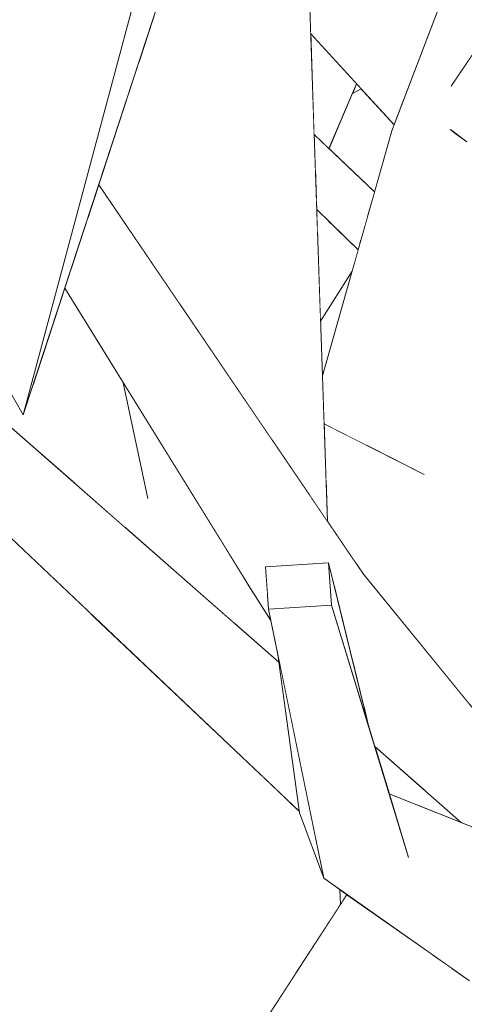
# Model space of a CAD drawing. Extents: x -289599 to -184549, y 66678 to 295474.
# Tile 282 of 656: x -263645 to -263618, y 71641 to 71701. Entities that reach past the tile are written whole.
import ezdxf

# ---------------------------------------------------------------- set-up
doc = ezdxf.new("R2010")
doc.units = 0
doc.header["$MEASUREMENT"] = 0
doc.linetypes.add('Wipeout_Contour', pattern=[1000, 0, -1000])
doc.layers.add('arch drzewa', color=8, linetype='Continuous')
doc.layers.add('arch drzewa_Nr_Pióra__4', color=8, linetype='Continuous', lineweight=9)

msp = doc.modelspace()

# ---------------------------------------------------------------- wipeouts: each hides what was drawn before it
at = {"color": 254, "linetype": 'Wipeout_Contour', "lineweight": 0, "ltscale": 1922707.420493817}
msp.add_wipeout([(-263632.065, 71740.648), (-263627.329, 71671.596), (-263626.292, 71670.069), (-263628.676, 71739.726), (-263629.184, 71737.737), (-263631.201, 71741.24)], dxfattribs=at).dxf.layer = 'arch drzewa'
at = {"color": 254, "linetype": 'Wipeout_Contour', "lineweight": 0, "ltscale": 1922638.704108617}
msp.add_wipeout([(-263632.772, 71668.941), (-263631.91, 71663.858), (-263629.238, 71661.512), (-263629.321, 71662.108), (-263629.719, 71664.054), (-263630.952, 71665.998)], dxfattribs=at).dxf.layer = 'arch drzewa'
at = {"color": 254, "linetype": 'Wipeout_Contour', "lineweight": 0, "ltscale": 1281722.521067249}
msp.add_wipeout([(-263625.527, 71647.708), (-263625.699, 71647.829), (-263625.617, 71646.639), (-263625.496, 71646.826)], dxfattribs=at).dxf.layer = 'arch drzewa'
at = {"color": 254, "linetype": 'Wipeout_Contour', "lineweight": 0, "ltscale": 1281671.966186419}
msp.add_wipeout([(-263621.701, 71621.427), (-263611.751, 71620.446), (-263615.98, 71642.061), (-263617.675, 71639.784)], dxfattribs=at).dxf.layer = 'arch drzewa'
at = {"color": 254, "linetype": 'Wipeout_Contour', "lineweight": 0, "ltscale": 1281762.345453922}
msp.add_wipeout([(-263628.861, 71641.631), (-263645.986, 71641.279), (-263644.074, 71616.321), (-263643.547, 71618.962)], dxfattribs=at).dxf.layer = 'arch drzewa'

# ---------------------------------------------------------------- next in the draw order: wipeouts: each hides what was drawn before it
at = {"color": 254, "linetype": 'Wipeout_Contour', "lineweight": 0, "ltscale": 2243166.361151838}
msp.add_wipeout([(-263632.065, 71740.648), (-263632.574, 71741.488), (-263631.851, 71725.211), (-263631.673, 71725.335), (-263631.821, 71724.531), (-263629.623, 71674.975), (-263627.329, 71671.596)], dxfattribs=at).dxf.layer = 'arch drzewa'
at = {"color": 254, "linetype": 'Wipeout_Contour', "lineweight": 0, "ltscale": 2243028.249574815}
msp.add_wipeout([(-263628.652, 71653.089), (-263628.189, 71642.668), (-263625.617, 71646.639), (-263625.699, 71647.829), (-263626.516, 71648.403), (-263627.972, 71652.369), (-263627.984, 71652.456)], dxfattribs=at).dxf.layer = 'arch drzewa'
at = {"color": 254, "linetype": 'Wipeout_Contour', "lineweight": 0, "ltscale": 961329.547}
msp.add_wipeout([(-263645.986, 71641.279), (-263646.19, 71605.729), (-263644.074, 71616.321)], dxfattribs=at).dxf.layer = 'arch drzewa'

# ---------------------------------------------------------------- next in the draw order: wipeouts: each hides what was drawn before it
at = {"color": 254, "linetype": 'Wipeout_Contour', "lineweight": 0, "ltscale": 1602254.715933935}
msp.add_wipeout([(-263637.698, 71697.996), (-263635.183, 71683.164), (-263629.623, 71674.975), (-263631.821, 71724.531), (-263635.429, 71704.92)], dxfattribs=at).dxf.layer = 'arch drzewa'
at = {"color": 254, "linetype": 'Wipeout_Contour', "lineweight": 0, "ltscale": 1602216.940530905}
msp.add_wipeout([(-263627.279, 71699.656), (-263627.301, 71699.549), (-263627.096, 71693.554), (-263626.196, 71692.698), (-263624.521, 71696.629)], dxfattribs=at).dxf.layer = 'arch drzewa'
at = {"color": 254, "linetype": 'Wipeout_Contour', "lineweight": 0, "ltscale": 1602146.00988693}
msp.add_wipeout([(-263624.109, 71666.855), (-263625.86, 71666.072), (-263624.77, 71661.614), (-263615.012, 71652.891), (-263614.49, 71655.074)], dxfattribs=at).dxf.layer = 'arch drzewa'
at = {"color": 254, "linetype": 'Wipeout_Contour', "lineweight": 0, "ltscale": 1281736.675594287}
msp.add_wipeout([(-263628.652, 71653.089), (-263630.359, 71654.708), (-263628.291, 71642.512), (-263628.189, 71642.668)], dxfattribs=at).dxf.layer = 'arch drzewa'

# ---------------------------------------------------------------- next in the draw order: wipeouts: each hides what was drawn before it
at = {"color": 254, "linetype": 'Wipeout_Contour', "lineweight": 0, "ltscale": 961335.243699}
msp.add_wipeout([(-263627.279, 71699.656), (-263627.306, 71699.685), (-263627.301, 71699.549)], dxfattribs=at).dxf.layer = 'arch drzewa'
at = {"color": 254, "linetype": 'Wipeout_Contour', "lineweight": 0, "ltscale": 961358.937431}
msp.add_wipeout([(-263637.698, 71697.996), (-263640.158, 71690.491), (-263635.183, 71683.164)], dxfattribs=at).dxf.layer = 'arch drzewa'
at = {"color": 254, "linetype": 'Wipeout_Contour', "lineweight": 0, "ltscale": 2563551.191542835}
msp.add_wipeout([(-263646.187, 71651.816), (-263645.986, 71641.279), (-263628.861, 71641.631), (-263628.291, 71642.512), (-263630.359, 71654.708), (-263640.67, 71664.491), (-263645.087, 71648.565), (-263645.819, 71650.816)], dxfattribs=at).dxf.layer = 'arch drzewa'
at = {"color": 254, "linetype": 'Wipeout_Contour', "lineweight": 0, "ltscale": 1922560.132491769}
msp.add_wipeout([(-263614.976, 71652.859), (-263624.77, 71661.614), (-263624.117, 71658.944), (-263620.231, 71653.603), (-263618.152, 71651.777), (-263615.554, 71650.74)], dxfattribs=at).dxf.layer = 'arch drzewa'

# ---------------------------------------------------------------- next in the draw order: wipeouts: each hides what was drawn before it
at = {"color": 254, "linetype": 'Wipeout_Contour', "lineweight": 0, "ltscale": 1602230.760240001}
msp.add_wipeout([(-263638.671, 71678.479), (-263637.231, 71671.668), (-263638.553, 71669.691), (-263631.91, 71663.858), (-263632.772, 71668.941)], dxfattribs=at).dxf.layer = 'arch drzewa'
at = {"color": 254, "linetype": 'Wipeout_Contour', "lineweight": 0, "ltscale": 1281758.482379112}
msp.add_wipeout([(-263630.952, 71665.998), (-263629.83, 71664.594), (-263629.859, 71664.739), (-263629.916, 71665.546)], dxfattribs=at).dxf.layer = 'arch drzewa'
at = {"color": 254, "linetype": 'Wipeout_Contour', "lineweight": 0, "ltscale": 1602150.587120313}
msp.add_wipeout([(-263624.117, 71658.944), (-263623.804, 71657.665), (-263623.503, 71656.679), (-263622.96, 71655.999), (-263620.231, 71653.603)], dxfattribs=at).dxf.layer = 'arch drzewa'
at = {"color": 254, "linetype": 'Wipeout_Contour', "lineweight": 0, "ltscale": 3524643.812462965}
msp.add_wipeout([(-263637.552, 71611.841), (-263622.997, 71615.932), (-263622.215, 71617.551), (-263621.701, 71621.427), (-263617.675, 71639.784), (-263615.84, 71642.25), (-263615.865, 71642.25), (-263615.51, 71642.829), (-263616.949, 71642.25), (-263617.754, 71642.249), (-263618.763, 71642.958)], dxfattribs=at).dxf.layer = 'arch drzewa'

# ---------------------------------------------------------------- next in the draw order: wipeouts: each hides what was drawn before it
at = {"color": 254, "linetype": 'Wipeout_Contour', "lineweight": 0, "ltscale": 961344.510398}
msp.add_wipeout([(-263640.812, 71688.495), (-263624.109, 71666.855), (-263640.158, 71690.491)], dxfattribs=at).dxf.layer = 'arch drzewa'
at = {"color": 254, "linetype": 'Wipeout_Contour', "lineweight": 0, "ltscale": 961318.423941}
msp.add_wipeout([(-263630.952, 71665.998), (-263629.719, 71664.054), (-263629.83, 71664.594)], dxfattribs=at).dxf.layer = 'arch drzewa'
at = {"color": 254, "linetype": 'Wipeout_Contour', "lineweight": 0, "ltscale": 961291.475772}
msp.add_wipeout([(-263623.503, 71656.679), (-263623.419, 71656.402), (-263622.96, 71655.999)], dxfattribs=at).dxf.layer = 'arch drzewa'
at = {"color": 254, "linetype": 'Wipeout_Contour', "lineweight": 0, "ltscale": 961281.053582}
msp.add_wipeout([(-263619.902, 71643.758), (-263637.552, 71611.841), (-263618.763, 71642.958)], dxfattribs=at).dxf.layer = 'arch drzewa'

# ---------------------------------------------------------------- next in the draw order: wipeouts: each hides what was drawn before it
at = {"color": 254, "linetype": 'Wipeout_Contour', "lineweight": 0, "ltscale": 1922656.923766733}
msp.add_wipeout([(-263641.779, 71685.544), (-263630.004, 71667.304), (-263626.22, 71667.545), (-263625.86, 71666.072), (-263624.109, 71666.855), (-263640.812, 71688.495)], dxfattribs=at).dxf.layer = 'arch drzewa'
at = {"color": 254, "linetype": 'Wipeout_Contour', "lineweight": 0, "ltscale": 1281711.66776144}
msp.add_wipeout([(-263618.152, 71651.777), (-263623.419, 71656.402), (-263622.769, 71654.274), (-263620.806, 71652.837)], dxfattribs=at).dxf.layer = 'arch drzewa'
at = {"color": 254, "linetype": 'Wipeout_Contour', "lineweight": 0, "ltscale": 1281728.808084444}
msp.add_wipeout([(-263625.113, 71647.417), (-263643.547, 71618.962), (-263637.552, 71611.841), (-263619.902, 71643.758)], dxfattribs=at).dxf.layer = 'arch drzewa'

# ---------------------------------------------------------------- next in the draw order: wipeouts: each hides what was drawn before it
at = {"color": 254, "linetype": 'Wipeout_Contour', "lineweight": 0, "ltscale": 3845191.522366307}
msp.add_wipeout([(-263624.546, 71667.498), (-263624.109, 71666.855), (-263617.665, 71658.962), (-263609.705, 71693.199), (-263612.635, 71693.331), (-263614.428, 71691.888), (-263617.827, 71693.095), (-263618.506, 71693.595), (-263622.383, 71693.77), (-263623.953, 71674.704), (-263620.602, 71673.005), (-263624.142, 71672.409)], dxfattribs=at).dxf.layer = 'arch drzewa'
at = {"color": 254, "linetype": 'Wipeout_Contour', "lineweight": 0, "ltscale": 1281791.077671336}
msp.add_wipeout([(-263641.858, 71685.302), (-263630.03, 71667.303), (-263630.004, 71667.304), (-263641.779, 71685.544)], dxfattribs=at).dxf.layer = 'arch drzewa'
at = {"color": 254, "linetype": 'Wipeout_Contour', "lineweight": 0, "ltscale": 961285.675875}
msp.add_wipeout([(-263622.769, 71654.274), (-263622.541, 71653.529), (-263620.806, 71652.837)], dxfattribs=at).dxf.layer = 'arch drzewa'
at = {"color": 254, "linetype": 'Wipeout_Contour', "lineweight": 0, "ltscale": 961290.774673}
msp.add_wipeout([(-263625.527, 71647.708), (-263625.496, 71646.826), (-263625.113, 71647.417)], dxfattribs=at).dxf.layer = 'arch drzewa'

# ---------------------------------------------------------------- next in the draw order: wipeouts: each hides what was drawn before it
at = {"color": 254, "linetype": 'Wipeout_Contour', "lineweight": 0, "ltscale": 1281752.109944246}
msp.add_wipeout([(-263622.383, 71693.77), (-263626.594, 71678.89), (-263626.495, 71675.992), (-263623.953, 71674.704)], dxfattribs=at).dxf.layer = 'arch drzewa'
at = {"color": 254, "linetype": 'Wipeout_Contour', "lineweight": 0, "ltscale": 1922671.569532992}
msp.add_wipeout([(-263642.216, 71684.211), (-263630.952, 71665.998), (-263629.916, 71665.546), (-263630.04, 71667.302), (-263630.03, 71667.303), (-263641.858, 71685.302)], dxfattribs=at).dxf.layer = 'arch drzewa'
at = {"color": 254, "linetype": 'Wipeout_Contour', "lineweight": 0, "ltscale": 1281744.372539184}
msp.add_wipeout([(-263626.374, 71672.472), (-263626.292, 71670.069), (-263624.546, 71667.498), (-263624.142, 71672.409)], dxfattribs=at).dxf.layer = 'arch drzewa'
at = {"color": 254, "linetype": 'Wipeout_Contour', "lineweight": 0, "ltscale": 1281699.238109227}
msp.add_wipeout([(-263622.541, 71653.529), (-263621.364, 71649.674), (-263615.399, 71649.999), (-263615.486, 71650.713)], dxfattribs=at).dxf.layer = 'arch drzewa'

# ---------------------------------------------------------------- next in the draw order: wipeouts: each hides what was drawn before it
at = {"color": 254, "linetype": 'Wipeout_Contour', "lineweight": 0, "ltscale": 1922605.580969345}
msp.add_wipeout([(-263601.474, 71748.484), (-263622.383, 71693.77), (-263618.506, 71693.595), (-263618.787, 71693.802), (-263618.722, 71696.558), (-263606.492, 71714.78)], dxfattribs=at).dxf.layer = 'arch drzewa'
at = {"color": 254, "linetype": 'Wipeout_Contour', "lineweight": 0, "ltscale": 1281764.331297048}
msp.add_wipeout([(-263627.096, 71693.554), (-263627.019, 71691.318), (-263623.856, 71688.564), (-263623.431, 71690.067)], dxfattribs=at).dxf.layer = 'arch drzewa'
at = {"color": 254, "linetype": 'Wipeout_Contour', "lineweight": 0, "ltscale": 1922711.90828251}
msp.add_wipeout([(-263644.127, 71678.381), (-263641.557, 71672.329), (-263638.553, 71669.691), (-263637.231, 71671.668), (-263638.671, 71678.479), (-263642.216, 71684.211)], dxfattribs=at).dxf.layer = 'arch drzewa'
at = {"color": 254, "linetype": 'Wipeout_Contour', "lineweight": 0, "ltscale": 1281742.821992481}
msp.add_wipeout([(-263620.602, 71673.005), (-263626.495, 71675.992), (-263626.374, 71672.472), (-263624.142, 71672.409)], dxfattribs=at).dxf.layer = 'arch drzewa'
at = {"color": 254, "linetype": 'Wipeout_Contour', "lineweight": 0, "ltscale": 2563370.057258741}
msp.add_wipeout([(-263615.399, 71649.999), (-263621.364, 71649.674), (-263612.102, 71645.504), (-263614.743, 71648.502), (-263614.651, 71648.682), (-263614.945, 71648.886), (-263615.103, 71649.019), (-263615.113, 71649.002)], dxfattribs=at).dxf.layer = 'arch drzewa'

# ---------------------------------------------------------------- next in the draw order: linework, layer by layer
at = {"layer": 'arch drzewa_Nr_Pióra__4', "linetype": 'Continuous'}
msp.add_line((-263620.416, 71672.911), (-263626.495, 71675.992), dxfattribs=at)

# ---------------------------------------------------------------- next in the draw order: wipeouts: each hides what was drawn before it
at = {"color": 254, "linetype": 'Wipeout_Contour', "lineweight": 0, "ltscale": 1281709.602711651}
msp.add_wipeout([(-263618.787, 71693.802), (-263617.827, 71693.095), (-263566.68, 71774.096), (-263618.722, 71696.558)], dxfattribs=at).dxf.layer = 'arch drzewa'
at = {"color": 254, "linetype": 'Wipeout_Contour', "lineweight": 0, "ltscale": 961327.025923}
msp.add_wipeout([(-263626.196, 71692.698), (-263626.085, 71692.592), (-263626.135, 71692.842)], dxfattribs=at).dxf.layer = 'arch drzewa'
at = {"color": 254, "linetype": 'Wipeout_Contour', "lineweight": 0, "ltscale": 1281763.344286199}
msp.add_wipeout([(-263623.856, 71688.564), (-263627.019, 71691.318), (-263626.964, 71689.709), (-263624.269, 71687.107)], dxfattribs=at).dxf.layer = 'arch drzewa'
at = {"color": 254, "linetype": 'Wipeout_Contour', "lineweight": 0, "ltscale": 1922753.528683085}
msp.add_wipeout([(-263652.56, 71690.224), (-263648.961, 71678.864), (-263648.42, 71678.356), (-263641.557, 71672.329), (-263644.127, 71678.381), (-263644.733, 71676.53)], dxfattribs=at).dxf.layer = 'arch drzewa'
at = {"color": 254, "linetype": 'Wipeout_Contour', "lineweight": 0, "ltscale": 1281693.495956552}
msp.add_wipeout([(-263621.364, 71649.674), (-263626.516, 71648.403), (-263612.442, 71645.237), (-263612.102, 71645.504)], dxfattribs=at).dxf.layer = 'arch drzewa'

# ---------------------------------------------------------------- next in the draw order: wipeouts: each hides what was drawn before it
at = {"color": 254, "linetype": 'Wipeout_Contour', "lineweight": 0, "ltscale": 1922657.488719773}
msp.add_wipeout([(-263628.328, 71729.545), (-263627.306, 71699.685), (-263622.245, 71694.131), (-263618.553, 71703.791), (-263617.203, 71707.325), (-263616.254, 71740.956)], dxfattribs=at).dxf.layer = 'arch drzewa'
at = {"color": 254, "linetype": 'Wipeout_Contour', "lineweight": 0, "ltscale": 961317.500806}
msp.add_wipeout([(-263623.317, 71690.471), (-263623.624, 71690.251), (-263623.431, 71690.067)], dxfattribs=at).dxf.layer = 'arch drzewa'
at = {"color": 254, "linetype": 'Wipeout_Contour', "lineweight": 0, "ltscale": 1281762.949239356}
msp.add_wipeout([(-263626.964, 71689.709), (-263626.954, 71689.415), (-263624.325, 71686.907), (-263624.269, 71687.107)], dxfattribs=at).dxf.layer = 'arch drzewa'
at = {"color": 254, "linetype": 'Wipeout_Contour', "lineweight": 0, "ltscale": 961360.127389}
msp.add_wipeout([(-263650.135, 71673.471), (-263645.087, 71648.565), (-263640.67, 71664.491)], dxfattribs=at).dxf.layer = 'arch drzewa'
at = {"color": 254, "linetype": 'Wipeout_Contour', "lineweight": 0, "ltscale": 2563367.060063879}
msp.add_wipeout([(-263612.442, 71645.237), (-263626.516, 71648.403), (-263617.754, 71642.249), (-263616.949, 71642.25), (-263615.08, 71643.002), (-263613.792, 71644.529), (-263613.738, 71644.678), (-263612.662, 71644.896)], dxfattribs=at).dxf.layer = 'arch drzewa'

# ---------------------------------------------------------------- next in the draw order: linework, layer by layer
at = {"layer": 'arch drzewa_Nr_Pióra__4', "linetype": 'Continuous'}
for p, q in [((-263618.778, 71696.475), (-263566.68, 71774.096)), ((-263617.827, 71693.095), (-263618.839, 71693.841)), ((-263643.547, 71618.962), (-263625.113, 71647.417)), ((-263625.496, 71646.826), (-263625.527, 71647.708))]:
    msp.add_line(p, q, dxfattribs=at)

# ---------------------------------------------------------------- next in the draw order: wipeouts: each hides what was drawn before it
at = {"color": 254, "linetype": 'Wipeout_Contour', "lineweight": 0, "ltscale": 2563522.762546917}
msp.add_wipeout([(-263625.417, 71691.957), (-263623.624, 71690.251), (-263623.317, 71690.471), (-263622.383, 71693.77), (-263622.245, 71694.131), (-263624.245, 71696.327), (-263624.777, 71696.029), (-263624.877, 71695.794)], dxfattribs=at).dxf.layer = 'arch drzewa'
at = {"color": 254, "linetype": 'Wipeout_Contour', "lineweight": 0, "ltscale": 1281762.753264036}
msp.add_wipeout([(-263624.325, 71686.907), (-263626.954, 71689.415), (-263626.94, 71688.998), (-263624.428, 71686.542)], dxfattribs=at).dxf.layer = 'arch drzewa'
at = {"color": 254, "linetype": 'Wipeout_Contour', "lineweight": 0, "ltscale": 1281800.88726896}
msp.add_wipeout([(-263654.013, 71677.151), (-263628.853, 71658.728), (-263629.238, 71661.512), (-263648.946, 71678.817)], dxfattribs=at).dxf.layer = 'arch drzewa'

# ---------------------------------------------------------------- next in the draw order: linework, layer by layer
at = {"layer": 'arch drzewa_Nr_Pióra__4', "linetype": 'Continuous'}
msp.add_line((-263622.383, 71693.77), (-263601.474, 71748.484), dxfattribs=at)

# ---------------------------------------------------------------- next in the draw order: wipeouts: each hides what was drawn before it
at = {"color": 254, "linetype": 'Wipeout_Contour', "lineweight": 0, "ltscale": 961324.065772}
msp.add_wipeout([(-263624.245, 71696.327), (-263624.283, 71696.368), (-263624.268, 71696.314)], dxfattribs=at).dxf.layer = 'arch drzewa'
at = {"color": 254, "linetype": 'Wipeout_Contour', "lineweight": 0, "ltscale": 1281767.402672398}
msp.add_wipeout([(-263626.135, 71692.842), (-263626.085, 71692.592), (-263625.417, 71691.957), (-263624.877, 71695.794)], dxfattribs=at).dxf.layer = 'arch drzewa'
at = {"color": 254, "linetype": 'Wipeout_Contour', "lineweight": 0, "ltscale": 961324.909874}
msp.add_wipeout([(-263626.925, 71688.575), (-263626.886, 71687.413), (-263626.34, 71688.314)], dxfattribs=at).dxf.layer = 'arch drzewa'
at = {"color": 254, "linetype": 'Wipeout_Contour', "lineweight": 0, "ltscale": 961336.632515}
msp.add_wipeout([(-263654.013, 71677.151), (-263627.984, 71652.456), (-263628.853, 71658.728)], dxfattribs=at).dxf.layer = 'arch drzewa'

# ---------------------------------------------------------------- next in the draw order: linework, layer by layer
at = {"layer": 'arch drzewa_Nr_Pióra__4', "linetype": 'Continuous'}
msp.add_line((-263623.431, 71690.067), (-263627.096, 71693.554), dxfattribs=at)

# ---------------------------------------------------------------- next in the draw order: wipeouts: each hides what was drawn before it
at = {"color": 254, "linetype": 'Wipeout_Contour', "lineweight": 0, "ltscale": 961391.271698}
msp.add_wipeout([(-263644.733, 71676.53), (-263660.958, 71704.92), (-263631.673, 71725.335)], dxfattribs=at).dxf.layer = 'arch drzewa'
at = {"color": 254, "linetype": 'Wipeout_Contour', "lineweight": 0, "ltscale": 1281766.882354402}
msp.add_wipeout([(-263624.777, 71696.029), (-263624.268, 71696.314), (-263624.283, 71696.368), (-263624.521, 71696.629)], dxfattribs=at).dxf.layer = 'arch drzewa'
at = {"color": 254, "linetype": 'Wipeout_Contour', "lineweight": 0, "ltscale": 1922642.793720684}
msp.add_wipeout([(-263626.882, 71687.31), (-263626.708, 71682.22), (-263624.794, 71685.251), (-263624.428, 71686.542), (-263626.219, 71688.294), (-263626.34, 71688.314)], dxfattribs=at).dxf.layer = 'arch drzewa'
at = {"color": 254, "linetype": 'Wipeout_Contour', "lineweight": 0, "ltscale": 961303.679722}
msp.add_wipeout([(-263629.321, 71662.108), (-263627.972, 71652.369), (-263626.516, 71648.403)], dxfattribs=at).dxf.layer = 'arch drzewa'

# ---------------------------------------------------------------- next in the draw order: linework, layer by layer
at = {"layer": 'arch drzewa_Nr_Pióra__4', "linetype": 'Continuous'}
for p, q in [((-263622.245, 71694.131), (-263627.306, 71699.685)), ((-263626.196, 71692.698), (-263624.521, 71696.629)), ((-263624.777, 71696.029), (-263624.245, 71696.327)), ((-263626.708, 71682.22), (-263624.794, 71685.251))]:
    msp.add_line(p, q, dxfattribs=at)

# ---------------------------------------------------------------- next in the draw order: wipeouts: each hides what was drawn before it
at = {"color": 254, "linetype": 'Wipeout_Contour', "lineweight": 0, "ltscale": 961366.687477}
msp.add_wipeout([(-263644.733, 71676.53), (-263631.673, 71725.335), (-263635.429, 71704.92)], dxfattribs=at).dxf.layer = 'arch drzewa'
at = {"color": 254, "linetype": 'Wipeout_Contour', "lineweight": 0, "ltscale": 961324.329242}
msp.add_wipeout([(-263626.886, 71687.413), (-263626.882, 71687.31), (-263626.34, 71688.314)], dxfattribs=at).dxf.layer = 'arch drzewa'
at = {"color": 254, "linetype": 'Wipeout_Contour', "lineweight": 0, "ltscale": 961302.638464}
msp.add_wipeout([(-263626.22, 71667.545), (-263626.039, 71664.981), (-263623.804, 71657.665)], dxfattribs=at).dxf.layer = 'arch drzewa'

# ---------------------------------------------------------------- next in the draw order: linework, layer by layer
at = {"layer": 'arch drzewa_Nr_Pióra__4', "linetype": 'Continuous'}
for p, q in [((-263631.673, 71725.335), (-263644.733, 71676.53)), ((-263644.733, 71676.53), (-263660.958, 71704.92)), ((-263644.733, 71676.53), (-263635.429, 71704.92)), ((-263630.952, 71665.998), (-263642.216, 71684.211)), ((-263637.184, 71671.449), (-263638.671, 71678.479))]:
    msp.add_line(p, q, dxfattribs=at)

# ---------------------------------------------------------------- next in the draw order: wipeouts: each hides what was drawn before it
at = {"color": 254, "linetype": 'Wipeout_Contour', "lineweight": 0, "ltscale": 1281766.898360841}
msp.add_wipeout([(-263626.94, 71688.998), (-263626.925, 71688.575), (-263626.34, 71688.314), (-263626.282, 71688.355)], dxfattribs=at).dxf.layer = 'arch drzewa'
at = {"color": 254, "linetype": 'Wipeout_Contour', "lineweight": 0, "ltscale": 961301.556865}
msp.add_wipeout([(-263621.364, 71649.674), (-263626.039, 71664.981), (-263629.859, 71664.739)], dxfattribs=at).dxf.layer = 'arch drzewa'

# ---------------------------------------------------------------- next in the draw order: wipeouts: each hides what was drawn before it
at = {"color": 254, "linetype": 'Wipeout_Contour', "lineweight": 0, "ltscale": 961324.130018}
msp.add_wipeout([(-263626.34, 71688.314), (-263626.219, 71688.294), (-263626.278, 71688.351)], dxfattribs=at).dxf.layer = 'arch drzewa'
at = {"color": 254, "linetype": 'Wipeout_Contour', "lineweight": 0, "ltscale": 961297.645526}
msp.add_wipeout([(-263629.859, 71664.739), (-263626.516, 71648.403), (-263621.364, 71649.674)], dxfattribs=at).dxf.layer = 'arch drzewa'

# ---------------------------------------------------------------- next in the draw order: linework, layer by layer
at = {"layer": 'arch drzewa_Nr_Pióra__4', "linetype": 'Continuous'}
for p, q in [((-263626.292, 71670.069), (-263628.676, 71739.726)), ((-263626.594, 71678.89), (-263622.383, 71693.77)), ((-263624.428, 71686.542), (-263626.94, 71688.998)), ((-263614.452, 71655.028), (-263624.109, 71666.855)), ((-263627.972, 71652.369), (-263629.321, 71662.108)), ((-263618.152, 71651.777), (-263623.419, 71656.402)), ((-263615.469, 71650.707), (-263622.541, 71653.529)), ((-263626.516, 71648.403), (-263627.972, 71652.369)), ((-263626.516, 71648.403), (-263626.582, 71648.761)), ((-263617.666, 71642.188), (-263626.516, 71648.403))]:
    msp.add_line(p, q, dxfattribs=at)

# ---------------------------------------------------------------- next in the draw order: wipeouts: each hides what was drawn before it
at = {"color": 254, "linetype": 'Wipeout_Contour', "lineweight": 0, "ltscale": 1281750.441014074}
msp.add_wipeout([(-263629.859, 71664.739), (-263626.039, 71664.981), (-263626.22, 71667.545), (-263630.04, 71667.302)], dxfattribs=at).dxf.layer = 'arch drzewa'

# ---------------------------------------------------------------- next in the draw order: linework, layer by layer
at = {"layer": 'arch drzewa_Nr_Pióra__4', "linetype": 'Continuous'}
for p, q in [((-263624.109, 71666.855), (-263640.158, 71690.491)), ((-263629.238, 71661.512), (-263648.946, 71678.817)), ((-263627.984, 71652.456), (-263654.013, 71677.151)), ((-263630.04, 71667.302), (-263626.22, 71667.545)), ((-263629.859, 71664.739), (-263630.04, 71667.302)), ((-263626.22, 71667.545), (-263626.039, 71664.981)), ((-263623.804, 71657.665), (-263626.22, 71667.545)), ((-263629.719, 71664.054), (-263630.952, 71665.998)), ((-263626.039, 71664.981), (-263629.859, 71664.739)), ((-263626.516, 71648.403), (-263629.859, 71664.739)), ((-263621.364, 71649.674), (-263626.039, 71664.981))]:
    msp.add_line(p, q, dxfattribs=at)

doc.saveas('drawing.dxf')
